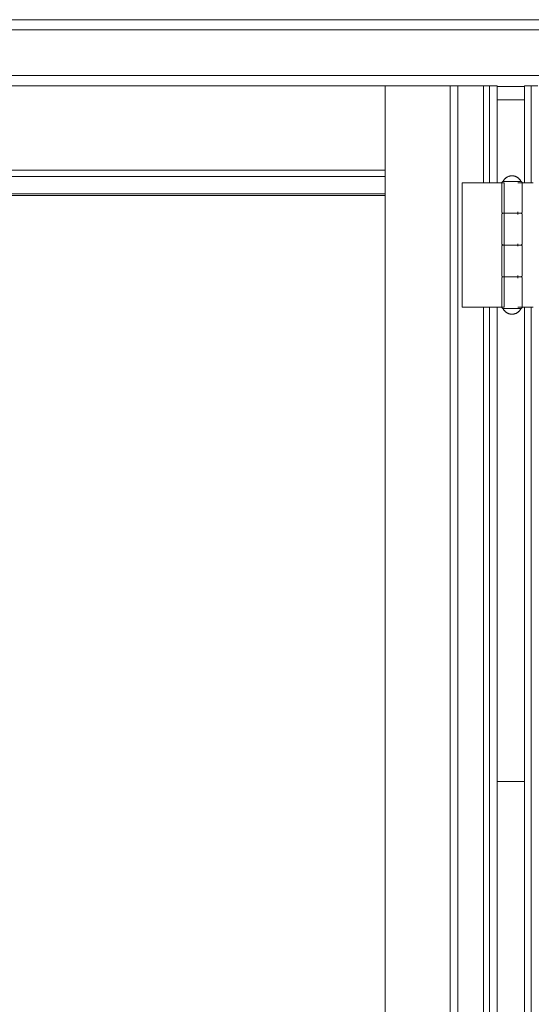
# Model space of a CAD drawing. Header units: inches. Extents: x 424 to 2043, y -237 to 445.
# Tile 945 of 965: x 1003.854 to 1004.256, y 220.175 to 220.95. Entities that reach past the tile are written whole.
import ezdxf

# ---------------------------------------------------------------- set-up
doc = ezdxf.new("R2010")
doc.units = ezdxf.units.IN
doc.header["$MEASUREMENT"] = 0
doc.layers.add('A-DOOR', color=31, linetype='Continuous', lineweight=9)
doc.layers.add('A-WALL', color=113, linetype='Continuous', lineweight=9)

# ---------------------------------------------------------------- blocks, each defined once
blk = doc.blocks.new('5-panel_Bi-fold_external_door_10806 - Type 1-V59-Section 2')
at = {"layer": 'A-DOOR'}
for p, q in [((50.9536, 4.4), (46.0463, 4.4)), ((50.9536, 4.392), (46.0463, 4.392)), ((46.0453, 4.356), (50.95261, 4.356)), ((50.07225, 4.348), (49.51285, 4.348)), ((50.07225, 4.348), (50.12359, 4.348)), ((50.07225, 4.348), (50.07225, 1.6)), ((50.12359, 4.348), (50.1295, 4.348)), ((50.12359, 4.348), (50.12359, 1.6)), ((50.1295, 4.348), (50.14983, 4.348)), ((50.1295, 4.348), (50.1295, 1.6)), ((50.14983, 4.348), (50.15456, 4.348)), ((50.14983, 4.348), (50.14983, 4.27154)), ((50.15456, 4.348), (50.16046, 4.348)), ((50.15456, 4.27154), (50.15456, 4.348)), ((50.16046, 4.348), (50.16046, 4.27154)), ((50.18192, 4.3474), (50.16046, 4.3474)), ((50.18192, 4.348), (50.18733, 4.348)), ((50.18192, 4.348), (50.18192, 4.27154)), ((50.18733, 4.348), (50.19249, 4.348)), ((50.18733, 4.348), (50.18733, 4.27154)), ((50.18192, 4.337), (50.16046, 4.337)), ((50.07225, 4.28156), (49.51285, 4.28156)), ((50.07225, 4.27659), (49.51291, 4.27659)), ((50.13284, 4.27154), (50.13453, 4.27154)), ((50.13284, 4.17354), (50.13284, 4.27154)), ((50.13453, 4.27154), (50.13665, 4.27154)), ((50.13665, 4.27154), (50.14823, 4.27154)), ((50.14823, 4.27154), (50.15056, 4.27154)), ((50.15056, 4.27154), (50.15289, 4.27154)), ((50.15289, 4.27154), (50.15456, 4.27154)), ((50.15456, 4.27154), (50.16046, 4.27154)), ((50.16046, 4.27154), (50.16608, 4.27154)), ((50.16414, 4.27154), (50.16414, 4.24854)), ((50.17183, 4.27254), (50.16593, 4.27254)), ((50.16608, 4.27154), (50.16608, 4.17354)), ((50.17835, 4.27254), (50.17183, 4.27254)), ((50.1768, 4.27154), (50.18192, 4.27154)), ((50.18014, 4.24854), (50.18014, 4.27154)), ((50.18192, 4.27154), (50.18733, 4.27154)), ((50.18733, 4.27154), (50.18888, 4.27154)), ((50.07225, 4.26271), (49.52315, 4.26271)), ((50.07225, 4.26143), (49.52667, 4.26143)), ((50.16414, 4.24654), (50.16414, 4.22354)), ((50.16602, 4.24754), (50.17183, 4.24754)), ((50.17244, 4.24754), (50.16624, 4.24754)), ((50.17183, 4.24754), (50.17804, 4.24754)), ((50.17723, 4.24754), (50.17244, 4.24754)), ((50.1768, 4.24654), (50.1768, 4.24854)), ((50.18014, 4.22354), (50.18014, 4.24654)), ((50.16414, 4.22154), (50.16414, 4.19854)), ((50.16602, 4.22254), (50.17183, 4.22254)), ((50.17244, 4.22254), (50.16624, 4.22254)), ((50.17183, 4.22254), (50.17804, 4.22254)), ((50.17723, 4.22254), (50.17244, 4.22254)), ((50.1768, 4.22154), (50.1768, 4.22354)), ((50.18014, 4.19854), (50.18014, 4.22154)), ((50.16414, 4.19654), (50.16414, 4.17354)), ((50.16602, 4.19754), (50.17183, 4.19754)), ((50.17244, 4.19754), (50.16624, 4.19754)), ((50.17183, 4.19754), (50.17804, 4.19754)), ((50.17723, 4.19754), (50.17244, 4.19754)), ((50.1768, 4.19654), (50.1768, 4.19854)), ((50.18014, 4.17354), (50.18014, 4.19654)), ((50.13453, 4.17354), (50.13284, 4.17354)), ((50.13665, 4.17354), (50.13453, 4.17354)), ((50.14823, 4.17354), (50.13665, 4.17354)), ((50.15056, 4.17354), (50.14823, 4.17354)), ((50.14983, 4.17354), (50.14983, 2.849)), ((50.15289, 4.17354), (50.15056, 4.17354)), ((50.15456, 4.17354), (50.15289, 4.17354)), ((50.16046, 4.17354), (50.15456, 4.17354)), ((50.15456, 2.849), (50.15456, 4.17354)), ((50.16608, 4.17354), (50.16046, 4.17354)), ((50.16046, 4.17354), (50.16046, 2.849)), ((50.16593, 4.17254), (50.17183, 4.17254)), ((50.17183, 4.17254), (50.17835, 4.17254)), ((50.18192, 4.17354), (50.1768, 4.17354)), ((50.18733, 4.17354), (50.18192, 4.17354)), ((50.18192, 4.17354), (50.18192, 2.849)), ((50.18888, 4.17354), (50.18733, 4.17354)), ((50.18733, 4.17354), (50.18733, 2.849))]:
    blk.add_line(p, q, dxfattribs=at)
at = {"layer": 'A-DOOR', "flags": 128}
for points in [[(50.16514, 4.27254), (50.16527, 4.27282), (50.16542, 4.27309), (50.16557, 4.27335), (50.16574, 4.27361), (50.16591, 4.27387), (50.1661, 4.27411), (50.16629, 4.27435), (50.1665, 4.27458), (50.16671, 4.2748), (50.16694, 4.27501), (50.16717, 4.27522), (50.1674, 4.27541), (50.16765, 4.2756), (50.1679, 4.27577), (50.16817, 4.27593), (50.16843, 4.27609), (50.1687, 4.27623), (50.16898, 4.27636), (50.16927, 4.27648), (50.16955, 4.27659), (50.16985, 4.27669), (50.17014, 4.27678), (50.17044, 4.27685), (50.17074, 4.27691), (50.17104, 4.27696), (50.17135, 4.277), (50.17166, 4.27702), (50.17196, 4.27704), (50.17214, 4.27704)], [(50.17214, 4.27704), (50.17245, 4.27703), (50.17275, 4.27701), (50.17306, 4.27698), (50.17336, 4.27694), (50.17367, 4.27689), (50.17397, 4.27682), (50.17427, 4.27674), (50.17456, 4.27665), (50.17485, 4.27655), (50.17514, 4.27643), (50.17542, 4.27631), (50.17569, 4.27617), (50.17596, 4.27602), (50.17623, 4.27586), (50.17648, 4.2757), (50.17673, 4.27552), (50.17698, 4.27533), (50.17721, 4.27513), (50.17744, 4.27492), (50.17766, 4.27471), (50.17787, 4.27448), (50.17807, 4.27425), (50.17826, 4.27401), (50.17844, 4.27376), (50.17861, 4.2735), (50.17877, 4.27324), (50.17892, 4.27297), (50.17906, 4.2727), (50.17914, 4.27254)], [(50.16414, 4.27154), (50.16414, 4.27158), (50.16414, 4.27162), (50.16415, 4.27166), (50.16415, 4.2717), (50.16416, 4.27174), (50.16417, 4.27178), (50.16418, 4.27182), (50.16419, 4.27185), (50.1642, 4.27189), (50.16422, 4.27193), (50.16423, 4.27197), (50.16425, 4.272), (50.16427, 4.27204), (50.16429, 4.27207), (50.16431, 4.2721), (50.16434, 4.27214), (50.16436, 4.27217), (50.16439, 4.2722), (50.16441, 4.27223), (50.16444, 4.27226), (50.16447, 4.27228), (50.1645, 4.27231), (50.16453, 4.27233), (50.16457, 4.27236), (50.1646, 4.27238), (50.16463, 4.2724), (50.16467, 4.27242), (50.1647, 4.27244), (50.16474, 4.27246), (50.16478, 4.27247), (50.16481, 4.27248), (50.16485, 4.2725), (50.16489, 4.27251), (50.16493, 4.27252), (50.16497, 4.27252), (50.16501, 4.27253), (50.16505, 4.27253), (50.16509, 4.27254), (50.16513, 4.27254), (50.16514, 4.27254)], [(50.17183, 4.27254), (50.17155, 4.27254), (50.17127, 4.27254), (50.171, 4.27254), (50.17072, 4.27254), (50.17045, 4.27254), (50.17018, 4.27254), (50.16991, 4.27254), (50.16965, 4.27254), (50.16939, 4.27254), (50.16913, 4.27254), (50.16888, 4.27254), (50.16864, 4.27254), (50.1684, 4.27254), (50.16816, 4.27254), (50.16794, 4.27254), (50.16772, 4.27254), (50.1675, 4.27254), (50.1673, 4.27254), (50.1671, 4.27254), (50.16691, 4.27254), (50.16673, 4.27254), (50.16655, 4.27254), (50.16639, 4.27254), (50.16623, 4.27254), (50.16609, 4.27254), (50.16595, 4.27254), (50.16583, 4.27254), (50.16571, 4.27254), (50.16561, 4.27254), (50.16551, 4.27254), (50.16543, 4.27254), (50.16535, 4.27254), (50.16529, 4.27254), (50.16524, 4.27254), (50.1652, 4.27254), (50.16517, 4.27254), (50.16515, 4.27254), (50.16514, 4.27254)], [(50.16514, 4.27254), (50.16514, 4.27254), (50.16516, 4.27254), (50.16519, 4.27254), (50.16523, 4.27254), (50.16528, 4.27254), (50.16534, 4.27254), (50.16541, 4.27254), (50.16549, 4.27254), (50.16559, 4.27254), (50.16569, 4.27254), (50.16581, 4.27254), (50.16593, 4.27254), (50.16606, 4.27254), (50.16621, 4.27254), (50.16636, 4.27254), (50.16652, 4.27254), (50.1667, 4.27254)], [(50.17914, 4.27254), (50.17913, 4.27254), (50.17912, 4.27254), (50.17909, 4.27254), (50.17905, 4.27254), (50.179, 4.27254), (50.17894, 4.27254), (50.17887, 4.27254), (50.17878, 4.27254), (50.17869, 4.27254), (50.17859, 4.27254), (50.17847, 4.27254), (50.17835, 4.27254), (50.17821, 4.27254), (50.17807, 4.27254), (50.17792, 4.27254), (50.17775, 4.27254), (50.17758, 4.27254), (50.1774, 4.27254), (50.17721, 4.27254), (50.17702, 4.27254), (50.17681, 4.27254), (50.1766, 4.27254), (50.17638, 4.27254), (50.17615, 4.27254), (50.17592, 4.27254), (50.17568, 4.27254), (50.17544, 4.27254), (50.17519, 4.27254), (50.17493, 4.27254), (50.17468, 4.27254), (50.17441, 4.27254), (50.17415, 4.27254), (50.17388, 4.27254), (50.1736, 4.27254), (50.17333, 4.27254), (50.17305, 4.27254), (50.17277, 4.27254), (50.17249, 4.27254), (50.17221, 4.27254), (50.17193, 4.27254), (50.17183, 4.27254)], [(50.17772, 4.27254), (50.17789, 4.27254), (50.17804, 4.27254), (50.17819, 4.27254), (50.17832, 4.27254), (50.17845, 4.27254), (50.17857, 4.27254), (50.17867, 4.27254), (50.17877, 4.27254), (50.17885, 4.27254), (50.17893, 4.27254), (50.17899, 4.27254), (50.17904, 4.27254), (50.17908, 4.27254), (50.17911, 4.27254), (50.17913, 4.27254), (50.17914, 4.27254)], [(50.17914, 4.27254), (50.17918, 4.27254), (50.17922, 4.27254), (50.17926, 4.27253), (50.1793, 4.27253), (50.17934, 4.27252), (50.17938, 4.27251), (50.17942, 4.2725), (50.17945, 4.27249), (50.17949, 4.27247), (50.17953, 4.27246), (50.17956, 4.27244), (50.1796, 4.27243), (50.17964, 4.27241), (50.17967, 4.27239), (50.1797, 4.27236), (50.17974, 4.27234), (50.17977, 4.27232), (50.1798, 4.27229), (50.17983, 4.27226), (50.17986, 4.27224), (50.17988, 4.27221), (50.17991, 4.27218), (50.17993, 4.27214), (50.17996, 4.27211), (50.17998, 4.27208), (50.18, 4.27205), (50.18002, 4.27201), (50.18004, 4.27197), (50.18006, 4.27194), (50.18007, 4.2719), (50.18008, 4.27186), (50.1801, 4.27183), (50.18011, 4.27179), (50.18012, 4.27175), (50.18012, 4.27171), (50.18013, 4.27167), (50.18013, 4.27163), (50.18014, 4.27159), (50.18014, 4.27155), (50.18014, 4.27154)], [(50.16514, 4.24754), (50.1651, 4.24754), (50.16506, 4.24754), (50.16502, 4.24755), (50.16498, 4.24755), (50.16494, 4.24756), (50.1649, 4.24757), (50.16486, 4.24758), (50.16482, 4.24759), (50.16479, 4.2476), (50.16475, 4.24762), (50.16471, 4.24763), (50.16468, 4.24765), (50.16464, 4.24767), (50.16461, 4.24769), (50.16457, 4.24771), (50.16454, 4.24774), (50.16451, 4.24776), (50.16448, 4.24779), (50.16445, 4.24781), (50.16442, 4.24784), (50.16439, 4.24787), (50.16437, 4.2479), (50.16434, 4.24793), (50.16432, 4.24797), (50.1643, 4.248), (50.16428, 4.24803), (50.16426, 4.24807), (50.16424, 4.2481), (50.16422, 4.24814), (50.16421, 4.24818), (50.16419, 4.24821), (50.16418, 4.24825), (50.16417, 4.24829), (50.16416, 4.24833), (50.16415, 4.24837), (50.16415, 4.24841), (50.16414, 4.24845), (50.16414, 4.24849), (50.16414, 4.24853), (50.16414, 4.24854)], [(50.16414, 4.24654), (50.16414, 4.24658), (50.16414, 4.24662), (50.16415, 4.24666), (50.16415, 4.2467), (50.16416, 4.24674), (50.16417, 4.24678), (50.16418, 4.24682), (50.16419, 4.24685), (50.1642, 4.24689), (50.16422, 4.24693), (50.16423, 4.24697), (50.16425, 4.247), (50.16427, 4.24704), (50.16429, 4.24707), (50.16431, 4.2471), (50.16434, 4.24714), (50.16436, 4.24717), (50.16439, 4.2472), (50.16441, 4.24723), (50.16444, 4.24726), (50.16447, 4.24728), (50.1645, 4.24731), (50.16453, 4.24733), (50.16457, 4.24736), (50.1646, 4.24738), (50.16463, 4.2474), (50.16467, 4.24742), (50.1647, 4.24744), (50.16474, 4.24746), (50.16478, 4.24747), (50.16481, 4.24748), (50.16485, 4.2475), (50.16489, 4.24751), (50.16493, 4.24752), (50.16497, 4.24752), (50.16501, 4.24753), (50.16505, 4.24753), (50.16509, 4.24754), (50.16513, 4.24754), (50.16514, 4.24754)], [(50.17244, 4.24754), (50.17216, 4.24754), (50.17188, 4.24754), (50.17161, 4.24754), (50.17133, 4.24754), (50.17105, 4.24754), (50.17077, 4.24754), (50.1705, 4.24754), (50.17023, 4.24754), (50.16996, 4.24754), (50.1697, 4.24754), (50.16944, 4.24754), (50.16918, 4.24754), (50.16893, 4.24754), (50.16868, 4.24754), (50.16844, 4.24754), (50.16821, 4.24754), (50.16798, 4.24754), (50.16776, 4.24754), (50.16754, 4.24754), (50.16734, 4.24754), (50.16714, 4.24754), (50.16694, 4.24754), (50.16676, 4.24754), (50.16659, 4.24754), (50.16642, 4.24754), (50.16626, 4.24754), (50.16612, 4.24754), (50.16598, 4.24754), (50.16585, 4.24754), (50.16573, 4.24754), (50.16562, 4.24754), (50.16553, 4.24754), (50.16544, 4.24754), (50.16536, 4.24754), (50.1653, 4.24754), (50.16525, 4.24754), (50.1652, 4.24754), (50.16517, 4.24754), (50.16515, 4.24754), (50.16514, 4.24754)], [(50.16514, 4.24754), (50.16514, 4.24754), (50.16516, 4.24754), (50.16519, 4.24754), (50.16523, 4.24754), (50.16528, 4.24754), (50.16534, 4.24754), (50.16541, 4.24754), (50.16549, 4.24754), (50.16559, 4.24754), (50.16569, 4.24754), (50.16581, 4.24754), (50.16593, 4.24754), (50.16606, 4.24754), (50.16621, 4.24754), (50.16636, 4.24754), (50.16652, 4.24754), (50.1667, 4.24754), (50.16688, 4.24754), (50.16706, 4.24754), (50.16726, 4.24754), (50.16747, 4.24754), (50.16768, 4.24754), (50.1679, 4.24754), (50.16812, 4.24754), (50.16836, 4.24754), (50.1686, 4.24754), (50.16884, 4.24754), (50.16909, 4.24754), (50.16934, 4.24754), (50.1696, 4.24754), (50.16987, 4.24754), (50.17013, 4.24754), (50.1704, 4.24754), (50.17067, 4.24754), (50.17095, 4.24754), (50.17123, 4.24754), (50.1715, 4.24754), (50.17178, 4.24754), (50.17183, 4.24754)], [(50.17183, 4.24754), (50.17155, 4.24754), (50.17127, 4.24754), (50.171, 4.24754), (50.17072, 4.24754), (50.17045, 4.24754), (50.17018, 4.24754), (50.16991, 4.24754), (50.16965, 4.24754), (50.16939, 4.24754), (50.16913, 4.24754), (50.16888, 4.24754), (50.16864, 4.24754), (50.1684, 4.24754), (50.16816, 4.24754), (50.16794, 4.24754), (50.16772, 4.24754), (50.1675, 4.24754), (50.1673, 4.24754), (50.1671, 4.24754), (50.16691, 4.24754), (50.16673, 4.24754), (50.16655, 4.24754), (50.16639, 4.24754), (50.16623, 4.24754), (50.16609, 4.24754), (50.16595, 4.24754), (50.16583, 4.24754), (50.16571, 4.24754), (50.16561, 4.24754), (50.16551, 4.24754), (50.16543, 4.24754), (50.16535, 4.24754), (50.16529, 4.24754), (50.16524, 4.24754), (50.1652, 4.24754), (50.16517, 4.24754), (50.16515, 4.24754), (50.16514, 4.24754)], [(50.16514, 4.24754), (50.16514, 4.24754), (50.16516, 4.24754), (50.16519, 4.24754), (50.16523, 4.24754), (50.16528, 4.24754), (50.16534, 4.24754), (50.16541, 4.24754), (50.16549, 4.24754), (50.16559, 4.24754), (50.16569, 4.24754), (50.16581, 4.24754), (50.16593, 4.24754), (50.16606, 4.24754), (50.16621, 4.24754), (50.16636, 4.24754), (50.16652, 4.24754), (50.1667, 4.24754), (50.16688, 4.24754), (50.16706, 4.24754), (50.16726, 4.24754), (50.16747, 4.24754), (50.16768, 4.24754), (50.1679, 4.24754), (50.16812, 4.24754), (50.16836, 4.24754), (50.1686, 4.24754), (50.16884, 4.24754), (50.16909, 4.24754), (50.16934, 4.24754), (50.1696, 4.24754), (50.16987, 4.24754), (50.17013, 4.24754), (50.1704, 4.24754), (50.17067, 4.24754), (50.17095, 4.24754), (50.17123, 4.24754), (50.1715, 4.24754), (50.17178, 4.24754), (50.17206, 4.24754), (50.17234, 4.24754), (50.17244, 4.24754)], [(50.17183, 4.24754), (50.17211, 4.24754), (50.17239, 4.24754), (50.17267, 4.24754), (50.17295, 4.24754), (50.17323, 4.24754), (50.1735, 4.24754), (50.17378, 4.24754), (50.17405, 4.24754), (50.17432, 4.24754), (50.17458, 4.24754), (50.17484, 4.24754), (50.1751, 4.24754), (50.17535, 4.24754), (50.17559, 4.24754), (50.17583, 4.24754), (50.17607, 4.24754), (50.1763, 4.24754), (50.17652, 4.24754), (50.17673, 4.24754), (50.17694, 4.24754), (50.17714, 4.24754), (50.17733, 4.24754), (50.17752, 4.24754), (50.17769, 4.24754), (50.17786, 4.24754), (50.17801, 4.24754), (50.17816, 4.24754), (50.1783, 4.24754), (50.17843, 4.24754), (50.17855, 4.24754), (50.17865, 4.24754), (50.17875, 4.24754), (50.17884, 4.24754), (50.17891, 4.24754), (50.17898, 4.24754), (50.17903, 4.24754), (50.17908, 4.24754), (50.17911, 4.24754), (50.17913, 4.24754), (50.17914, 4.24754)], [(50.17914, 4.24754), (50.17913, 4.24754), (50.17912, 4.24754), (50.17909, 4.24754), (50.17905, 4.24754), (50.179, 4.24754), (50.17894, 4.24754), (50.17887, 4.24754), (50.17878, 4.24754), (50.17869, 4.24754), (50.17859, 4.24754), (50.17847, 4.24754), (50.17835, 4.24754), (50.17821, 4.24754), (50.17807, 4.24754), (50.17792, 4.24754), (50.17775, 4.24754), (50.17758, 4.24754), (50.1774, 4.24754), (50.17721, 4.24754), (50.17702, 4.24754), (50.17681, 4.24754), (50.1766, 4.24754), (50.17638, 4.24754), (50.17615, 4.24754), (50.17592, 4.24754), (50.17568, 4.24754), (50.17544, 4.24754), (50.17519, 4.24754), (50.17493, 4.24754), (50.17468, 4.24754), (50.17441, 4.24754), (50.17415, 4.24754), (50.17388, 4.24754), (50.1736, 4.24754), (50.17333, 4.24754), (50.17305, 4.24754), (50.17277, 4.24754), (50.17249, 4.24754), (50.17221, 4.24754), (50.17193, 4.24754), (50.17183, 4.24754)], [(50.17681, 4.24754), (50.1766, 4.24754), (50.17638, 4.24754), (50.17615, 4.24754), (50.17592, 4.24754), (50.17568, 4.24754), (50.17544, 4.24754), (50.17519, 4.24754), (50.17493, 4.24754), (50.17468, 4.24754), (50.17441, 4.24754), (50.17415, 4.24754), (50.17388, 4.24754), (50.1736, 4.24754), (50.17333, 4.24754), (50.17305, 4.24754), (50.17277, 4.24754), (50.17249, 4.24754), (50.17244, 4.24754)], [(50.17244, 4.24754), (50.17272, 4.24754), (50.173, 4.24754), (50.17328, 4.24754), (50.17355, 4.24754), (50.17383, 4.24754), (50.1741, 4.24754), (50.17437, 4.24754), (50.17463, 4.24754), (50.17489, 4.24754), (50.17514, 4.24754), (50.17539, 4.24754), (50.17564, 4.24754), (50.17588, 4.24754), (50.17611, 4.24754), (50.17634, 4.24754), (50.17656, 4.24754), (50.17677, 4.24754)], [(50.17804, 4.24754), (50.17819, 4.24754), (50.17832, 4.24754), (50.17845, 4.24754), (50.17857, 4.24754), (50.17867, 4.24754), (50.17877, 4.24754), (50.17885, 4.24754), (50.17893, 4.24754), (50.17899, 4.24754), (50.17904, 4.24754), (50.17908, 4.24754), (50.17911, 4.24754), (50.17913, 4.24754), (50.17914, 4.24754)], [(50.17914, 4.24754), (50.17913, 4.24754), (50.17912, 4.24754), (50.17909, 4.24754), (50.17905, 4.24754), (50.179, 4.24754), (50.17894, 4.24754), (50.17887, 4.24754), (50.17878, 4.24754), (50.17869, 4.24754), (50.17859, 4.24754), (50.17847, 4.24754), (50.17835, 4.24754), (50.17821, 4.24754), (50.17807, 4.24754)], [(50.18014, 4.24854), (50.18014, 4.2485), (50.18014, 4.24846), (50.18013, 4.24842), (50.18013, 4.24838), (50.18012, 4.24834), (50.18011, 4.2483), (50.1801, 4.24826), (50.18009, 4.24822), (50.18007, 4.24819), (50.18006, 4.24815), (50.18004, 4.24811), (50.18003, 4.24808), (50.18001, 4.24804), (50.17999, 4.24801), (50.17996, 4.24797), (50.17994, 4.24794), (50.17992, 4.24791), (50.17989, 4.24788), (50.17986, 4.24785), (50.17984, 4.24782), (50.17981, 4.24779), (50.17978, 4.24777), (50.17974, 4.24774), (50.17971, 4.24772), (50.17968, 4.2477), (50.17964, 4.24768), (50.17961, 4.24766), (50.17957, 4.24764), (50.17954, 4.24762), (50.1795, 4.24761), (50.17946, 4.24759), (50.17943, 4.24758), (50.17939, 4.24757), (50.17935, 4.24756), (50.17931, 4.24755), (50.17927, 4.24755), (50.17923, 4.24754), (50.17919, 4.24754), (50.17915, 4.24754), (50.17914, 4.24754)], [(50.17914, 4.24754), (50.17918, 4.24754), (50.17922, 4.24754), (50.17926, 4.24753), (50.1793, 4.24753), (50.17934, 4.24752), (50.17938, 4.24751), (50.17942, 4.2475), (50.17945, 4.24749), (50.17949, 4.24747), (50.17953, 4.24746), (50.17956, 4.24744), (50.1796, 4.24743), (50.17964, 4.24741), (50.17967, 4.24739), (50.1797, 4.24736), (50.17974, 4.24734), (50.17977, 4.24732), (50.1798, 4.24729), (50.17983, 4.24726), (50.17986, 4.24724), (50.17988, 4.24721), (50.17991, 4.24718), (50.17993, 4.24714), (50.17996, 4.24711), (50.17998, 4.24708), (50.18, 4.24705), (50.18002, 4.24701), (50.18004, 4.24697), (50.18006, 4.24694), (50.18007, 4.2469), (50.18008, 4.24686), (50.1801, 4.24683), (50.18011, 4.24679), (50.18012, 4.24675), (50.18012, 4.24671), (50.18013, 4.24667), (50.18013, 4.24663), (50.18014, 4.24659), (50.18014, 4.24655), (50.18014, 4.24654)], [(50.16514, 4.22254), (50.1651, 4.22254), (50.16506, 4.22254), (50.16502, 4.22255), (50.16498, 4.22255), (50.16494, 4.22256), (50.1649, 4.22257), (50.16486, 4.22258), (50.16482, 4.22259), (50.16479, 4.2226), (50.16475, 4.22262), (50.16471, 4.22263), (50.16468, 4.22265), (50.16464, 4.22267), (50.16461, 4.22269), (50.16457, 4.22271), (50.16454, 4.22274), (50.16451, 4.22276), (50.16448, 4.22279), (50.16445, 4.22281), (50.16442, 4.22284), (50.16439, 4.22287), (50.16437, 4.2229), (50.16434, 4.22293), (50.16432, 4.22297), (50.1643, 4.223), (50.16428, 4.22303), (50.16426, 4.22307), (50.16424, 4.2231), (50.16422, 4.22314), (50.16421, 4.22318), (50.16419, 4.22321), (50.16418, 4.22325), (50.16417, 4.22329), (50.16416, 4.22333), (50.16415, 4.22337), (50.16415, 4.22341), (50.16414, 4.22345), (50.16414, 4.22349), (50.16414, 4.22353), (50.16414, 4.22354)], [(50.16414, 4.22154), (50.16414, 4.22158), (50.16414, 4.22162), (50.16415, 4.22166), (50.16415, 4.2217), (50.16416, 4.22174), (50.16417, 4.22178), (50.16418, 4.22182), (50.16419, 4.22185), (50.1642, 4.22189), (50.16422, 4.22193), (50.16423, 4.22197), (50.16425, 4.222), (50.16427, 4.22204), (50.16429, 4.22207), (50.16431, 4.2221), (50.16434, 4.22214), (50.16436, 4.22217), (50.16439, 4.2222), (50.16441, 4.22223), (50.16444, 4.22226), (50.16447, 4.22228), (50.1645, 4.22231), (50.16453, 4.22233), (50.16457, 4.22236), (50.1646, 4.22238), (50.16463, 4.2224), (50.16467, 4.22242), (50.1647, 4.22244), (50.16474, 4.22246), (50.16478, 4.22247), (50.16481, 4.22248), (50.16485, 4.2225), (50.16489, 4.22251), (50.16493, 4.22252), (50.16497, 4.22252), (50.16501, 4.22253), (50.16505, 4.22253), (50.16509, 4.22254), (50.16513, 4.22254), (50.16514, 4.22254)], [(50.17244, 4.22254), (50.17216, 4.22254), (50.17188, 4.22254), (50.17161, 4.22254), (50.17133, 4.22254), (50.17105, 4.22254), (50.17077, 4.22254), (50.1705, 4.22254), (50.17023, 4.22254), (50.16996, 4.22254), (50.1697, 4.22254), (50.16944, 4.22254), (50.16918, 4.22254), (50.16893, 4.22254), (50.16868, 4.22254), (50.16844, 4.22254), (50.16821, 4.22254), (50.16798, 4.22254), (50.16776, 4.22254), (50.16754, 4.22254), (50.16734, 4.22254), (50.16714, 4.22254), (50.16694, 4.22254), (50.16676, 4.22254), (50.16659, 4.22254), (50.16642, 4.22254), (50.16626, 4.22254), (50.16612, 4.22254), (50.16598, 4.22254), (50.16585, 4.22254), (50.16573, 4.22254), (50.16562, 4.22254), (50.16553, 4.22254), (50.16544, 4.22254), (50.16536, 4.22254), (50.1653, 4.22254), (50.16525, 4.22254), (50.1652, 4.22254), (50.16517, 4.22254), (50.16515, 4.22254), (50.16514, 4.22254)], [(50.16514, 4.22254), (50.16514, 4.22254), (50.16516, 4.22254), (50.16519, 4.22254), (50.16523, 4.22254), (50.16528, 4.22254), (50.16534, 4.22254), (50.16541, 4.22254), (50.16549, 4.22254), (50.16559, 4.22254), (50.16569, 4.22254), (50.16581, 4.22254), (50.16593, 4.22254), (50.16606, 4.22254), (50.16621, 4.22254), (50.16636, 4.22254), (50.16652, 4.22254), (50.1667, 4.22254), (50.16688, 4.22254), (50.16706, 4.22254), (50.16726, 4.22254), (50.16747, 4.22254), (50.16768, 4.22254), (50.1679, 4.22254), (50.16812, 4.22254), (50.16836, 4.22254), (50.1686, 4.22254), (50.16884, 4.22254), (50.16909, 4.22254), (50.16934, 4.22254), (50.1696, 4.22254), (50.16987, 4.22254), (50.17013, 4.22254), (50.1704, 4.22254), (50.17067, 4.22254), (50.17095, 4.22254), (50.17123, 4.22254), (50.1715, 4.22254), (50.17178, 4.22254), (50.17183, 4.22254)], [(50.17183, 4.22254), (50.17155, 4.22254), (50.17127, 4.22254), (50.171, 4.22254), (50.17072, 4.22254), (50.17045, 4.22254), (50.17018, 4.22254), (50.16991, 4.22254), (50.16965, 4.22254), (50.16939, 4.22254), (50.16913, 4.22254), (50.16888, 4.22254), (50.16864, 4.22254), (50.1684, 4.22254), (50.16816, 4.22254), (50.16794, 4.22254), (50.16772, 4.22254), (50.1675, 4.22254), (50.1673, 4.22254), (50.1671, 4.22254), (50.16691, 4.22254), (50.16673, 4.22254), (50.16655, 4.22254), (50.16639, 4.22254), (50.16623, 4.22254), (50.16609, 4.22254), (50.16595, 4.22254), (50.16583, 4.22254), (50.16571, 4.22254), (50.16561, 4.22254), (50.16551, 4.22254), (50.16543, 4.22254), (50.16535, 4.22254), (50.16529, 4.22254), (50.16524, 4.22254), (50.1652, 4.22254), (50.16517, 4.22254), (50.16515, 4.22254), (50.16514, 4.22254)], [(50.16514, 4.22254), (50.16514, 4.22254), (50.16516, 4.22254), (50.16519, 4.22254), (50.16523, 4.22254), (50.16528, 4.22254), (50.16534, 4.22254), (50.16541, 4.22254), (50.16549, 4.22254), (50.16559, 4.22254), (50.16569, 4.22254), (50.16581, 4.22254), (50.16593, 4.22254), (50.16606, 4.22254), (50.16621, 4.22254), (50.16636, 4.22254), (50.16652, 4.22254), (50.1667, 4.22254), (50.16688, 4.22254), (50.16706, 4.22254), (50.16726, 4.22254), (50.16747, 4.22254), (50.16768, 4.22254), (50.1679, 4.22254), (50.16812, 4.22254), (50.16836, 4.22254), (50.1686, 4.22254), (50.16884, 4.22254), (50.16909, 4.22254), (50.16934, 4.22254), (50.1696, 4.22254), (50.16987, 4.22254), (50.17013, 4.22254), (50.1704, 4.22254), (50.17067, 4.22254), (50.17095, 4.22254), (50.17123, 4.22254), (50.1715, 4.22254), (50.17178, 4.22254), (50.17206, 4.22254), (50.17234, 4.22254), (50.17244, 4.22254)], [(50.17183, 4.22254), (50.17211, 4.22254), (50.17239, 4.22254), (50.17267, 4.22254), (50.17295, 4.22254), (50.17323, 4.22254), (50.1735, 4.22254), (50.17378, 4.22254), (50.17405, 4.22254), (50.17432, 4.22254), (50.17458, 4.22254), (50.17484, 4.22254), (50.1751, 4.22254), (50.17535, 4.22254), (50.17559, 4.22254), (50.17583, 4.22254), (50.17607, 4.22254), (50.1763, 4.22254), (50.17652, 4.22254), (50.17673, 4.22254), (50.17694, 4.22254), (50.17714, 4.22254), (50.17733, 4.22254), (50.17752, 4.22254), (50.17769, 4.22254), (50.17786, 4.22254), (50.17801, 4.22254), (50.17816, 4.22254), (50.1783, 4.22254), (50.17843, 4.22254), (50.17855, 4.22254), (50.17865, 4.22254), (50.17875, 4.22254), (50.17884, 4.22254), (50.17891, 4.22254), (50.17898, 4.22254), (50.17903, 4.22254), (50.17908, 4.22254), (50.17911, 4.22254), (50.17913, 4.22254), (50.17914, 4.22254)], [(50.17914, 4.22254), (50.17913, 4.22254), (50.17912, 4.22254), (50.17909, 4.22254), (50.17905, 4.22254), (50.179, 4.22254), (50.17894, 4.22254), (50.17887, 4.22254), (50.17878, 4.22254), (50.17869, 4.22254), (50.17859, 4.22254), (50.17847, 4.22254), (50.17835, 4.22254), (50.17821, 4.22254), (50.17807, 4.22254), (50.17792, 4.22254), (50.17775, 4.22254), (50.17758, 4.22254), (50.1774, 4.22254), (50.17721, 4.22254), (50.17702, 4.22254), (50.17681, 4.22254), (50.1766, 4.22254), (50.17638, 4.22254), (50.17615, 4.22254), (50.17592, 4.22254), (50.17568, 4.22254), (50.17544, 4.22254), (50.17519, 4.22254), (50.17493, 4.22254), (50.17468, 4.22254), (50.17441, 4.22254), (50.17415, 4.22254), (50.17388, 4.22254), (50.1736, 4.22254), (50.17333, 4.22254), (50.17305, 4.22254), (50.17277, 4.22254), (50.17249, 4.22254), (50.17221, 4.22254), (50.17193, 4.22254), (50.17183, 4.22254)], [(50.17681, 4.22254), (50.1766, 4.22254), (50.17638, 4.22254), (50.17615, 4.22254), (50.17592, 4.22254), (50.17568, 4.22254), (50.17544, 4.22254), (50.17519, 4.22254), (50.17493, 4.22254), (50.17468, 4.22254), (50.17441, 4.22254), (50.17415, 4.22254), (50.17388, 4.22254), (50.1736, 4.22254), (50.17333, 4.22254), (50.17305, 4.22254), (50.17277, 4.22254), (50.17249, 4.22254), (50.17244, 4.22254)], [(50.17244, 4.22254), (50.17272, 4.22254), (50.173, 4.22254), (50.17328, 4.22254), (50.17355, 4.22254), (50.17383, 4.22254), (50.1741, 4.22254), (50.17437, 4.22254), (50.17463, 4.22254), (50.17489, 4.22254), (50.17514, 4.22254), (50.17539, 4.22254), (50.17564, 4.22254), (50.17588, 4.22254), (50.17611, 4.22254), (50.17634, 4.22254), (50.17656, 4.22254), (50.17677, 4.22254)], [(50.17804, 4.22254), (50.17819, 4.22254), (50.17832, 4.22254), (50.17845, 4.22254), (50.17857, 4.22254), (50.17867, 4.22254), (50.17877, 4.22254), (50.17885, 4.22254), (50.17893, 4.22254), (50.17899, 4.22254), (50.17904, 4.22254), (50.17908, 4.22254), (50.17911, 4.22254), (50.17913, 4.22254), (50.17914, 4.22254)], [(50.17914, 4.22254), (50.17913, 4.22254), (50.17912, 4.22254), (50.17909, 4.22254), (50.17905, 4.22254), (50.179, 4.22254), (50.17894, 4.22254), (50.17887, 4.22254), (50.17878, 4.22254), (50.17869, 4.22254), (50.17859, 4.22254), (50.17847, 4.22254), (50.17835, 4.22254), (50.17821, 4.22254), (50.17807, 4.22254)], [(50.18014, 4.22354), (50.18014, 4.2235), (50.18014, 4.22346), (50.18013, 4.22342), (50.18013, 4.22338), (50.18012, 4.22334), (50.18011, 4.2233), (50.1801, 4.22326), (50.18009, 4.22322), (50.18007, 4.22319), (50.18006, 4.22315), (50.18004, 4.22311), (50.18003, 4.22308), (50.18001, 4.22304), (50.17999, 4.22301), (50.17996, 4.22297), (50.17994, 4.22294), (50.17992, 4.22291), (50.17989, 4.22288), (50.17986, 4.22285), (50.17984, 4.22282), (50.17981, 4.22279), (50.17978, 4.22277), (50.17974, 4.22274), (50.17971, 4.22272), (50.17968, 4.2227), (50.17964, 4.22268), (50.17961, 4.22266), (50.17957, 4.22264), (50.17954, 4.22262), (50.1795, 4.22261), (50.17946, 4.22259), (50.17943, 4.22258), (50.17939, 4.22257), (50.17935, 4.22256), (50.17931, 4.22255), (50.17927, 4.22255), (50.17923, 4.22254), (50.17919, 4.22254), (50.17915, 4.22254), (50.17914, 4.22254)], [(50.17914, 4.22254), (50.17918, 4.22254), (50.17922, 4.22254), (50.17926, 4.22253), (50.1793, 4.22253), (50.17934, 4.22252), (50.17938, 4.22251), (50.17942, 4.2225), (50.17945, 4.22249), (50.17949, 4.22247), (50.17953, 4.22246), (50.17956, 4.22244), (50.1796, 4.22243), (50.17964, 4.22241), (50.17967, 4.22239), (50.1797, 4.22236), (50.17974, 4.22234), (50.17977, 4.22232), (50.1798, 4.22229), (50.17983, 4.22226), (50.17986, 4.22224), (50.17988, 4.22221), (50.17991, 4.22218), (50.17993, 4.22214), (50.17996, 4.22211), (50.17998, 4.22208), (50.18, 4.22205), (50.18002, 4.22201), (50.18004, 4.22197), (50.18006, 4.22194), (50.18007, 4.2219), (50.18008, 4.22186), (50.1801, 4.22183), (50.18011, 4.22179), (50.18012, 4.22175), (50.18012, 4.22171), (50.18013, 4.22167), (50.18013, 4.22163), (50.18014, 4.22159), (50.18014, 4.22155), (50.18014, 4.22154)], [(50.16514, 4.19754), (50.1651, 4.19754), (50.16506, 4.19754), (50.16502, 4.19755), (50.16498, 4.19755), (50.16494, 4.19756), (50.1649, 4.19757), (50.16486, 4.19758), (50.16482, 4.19759), (50.16479, 4.1976), (50.16475, 4.19762), (50.16471, 4.19763), (50.16468, 4.19765), (50.16464, 4.19767), (50.16461, 4.19769), (50.16457, 4.19771), (50.16454, 4.19774), (50.16451, 4.19776), (50.16448, 4.19779), (50.16445, 4.19781), (50.16442, 4.19784), (50.16439, 4.19787), (50.16437, 4.1979), (50.16434, 4.19793), (50.16432, 4.19797), (50.1643, 4.198), (50.16428, 4.19803), (50.16426, 4.19807), (50.16424, 4.1981), (50.16422, 4.19814), (50.16421, 4.19818), (50.16419, 4.19821), (50.16418, 4.19825), (50.16417, 4.19829), (50.16416, 4.19833), (50.16415, 4.19837), (50.16415, 4.19841), (50.16414, 4.19845), (50.16414, 4.19849), (50.16414, 4.19853), (50.16414, 4.19854)], [(50.16414, 4.19654), (50.16414, 4.19658), (50.16414, 4.19662), (50.16415, 4.19666), (50.16415, 4.1967), (50.16416, 4.19674), (50.16417, 4.19678), (50.16418, 4.19682), (50.16419, 4.19685), (50.1642, 4.19689), (50.16422, 4.19693), (50.16423, 4.19697), (50.16425, 4.197), (50.16427, 4.19704), (50.16429, 4.19707), (50.16431, 4.1971), (50.16434, 4.19714), (50.16436, 4.19717), (50.16439, 4.1972), (50.16441, 4.19723), (50.16444, 4.19726), (50.16447, 4.19728), (50.1645, 4.19731), (50.16453, 4.19733), (50.16457, 4.19736), (50.1646, 4.19738), (50.16463, 4.1974), (50.16467, 4.19742), (50.1647, 4.19744), (50.16474, 4.19746), (50.16478, 4.19747), (50.16481, 4.19748), (50.16485, 4.1975), (50.16489, 4.19751), (50.16493, 4.19752), (50.16497, 4.19752), (50.16501, 4.19753), (50.16505, 4.19753), (50.16509, 4.19754), (50.16513, 4.19754), (50.16514, 4.19754)], [(50.17244, 4.19754), (50.17216, 4.19754), (50.17188, 4.19754), (50.17161, 4.19754), (50.17133, 4.19754), (50.17105, 4.19754), (50.17077, 4.19754), (50.1705, 4.19754), (50.17023, 4.19754), (50.16996, 4.19754), (50.1697, 4.19754), (50.16944, 4.19754), (50.16918, 4.19754), (50.16893, 4.19754), (50.16868, 4.19754), (50.16844, 4.19754), (50.16821, 4.19754), (50.16798, 4.19754), (50.16776, 4.19754), (50.16754, 4.19754), (50.16734, 4.19754), (50.16714, 4.19754), (50.16694, 4.19754), (50.16676, 4.19754), (50.16659, 4.19754), (50.16642, 4.19754), (50.16626, 4.19754), (50.16612, 4.19754), (50.16598, 4.19754), (50.16585, 4.19754), (50.16573, 4.19754), (50.16562, 4.19754), (50.16553, 4.19754), (50.16544, 4.19754), (50.16536, 4.19754), (50.1653, 4.19754), (50.16525, 4.19754), (50.1652, 4.19754), (50.16517, 4.19754), (50.16515, 4.19754), (50.16514, 4.19754)], [(50.16514, 4.19754), (50.16514, 4.19754), (50.16516, 4.19754), (50.16519, 4.19754), (50.16523, 4.19754), (50.16528, 4.19754), (50.16534, 4.19754), (50.16541, 4.19754), (50.16549, 4.19754), (50.16559, 4.19754), (50.16569, 4.19754), (50.16581, 4.19754), (50.16593, 4.19754), (50.16606, 4.19754), (50.16621, 4.19754), (50.16636, 4.19754), (50.16652, 4.19754), (50.1667, 4.19754), (50.16688, 4.19754), (50.16706, 4.19754), (50.16726, 4.19754), (50.16747, 4.19754), (50.16768, 4.19754), (50.1679, 4.19754), (50.16812, 4.19754), (50.16836, 4.19754), (50.1686, 4.19754), (50.16884, 4.19754), (50.16909, 4.19754), (50.16934, 4.19754), (50.1696, 4.19754), (50.16987, 4.19754), (50.17013, 4.19754), (50.1704, 4.19754), (50.17067, 4.19754), (50.17095, 4.19754), (50.17123, 4.19754), (50.1715, 4.19754), (50.17178, 4.19754), (50.17183, 4.19754)], [(50.17183, 4.19754), (50.17155, 4.19754), (50.17127, 4.19754), (50.171, 4.19754), (50.17072, 4.19754), (50.17045, 4.19754), (50.17018, 4.19754), (50.16991, 4.19754), (50.16965, 4.19754), (50.16939, 4.19754), (50.16913, 4.19754), (50.16888, 4.19754), (50.16864, 4.19754), (50.1684, 4.19754), (50.16816, 4.19754), (50.16794, 4.19754), (50.16772, 4.19754), (50.1675, 4.19754), (50.1673, 4.19754), (50.1671, 4.19754), (50.16691, 4.19754), (50.16673, 4.19754), (50.16655, 4.19754), (50.16639, 4.19754), (50.16623, 4.19754), (50.16609, 4.19754), (50.16595, 4.19754), (50.16583, 4.19754), (50.16571, 4.19754), (50.16561, 4.19754), (50.16551, 4.19754), (50.16543, 4.19754), (50.16535, 4.19754), (50.16529, 4.19754), (50.16524, 4.19754), (50.1652, 4.19754), (50.16517, 4.19754), (50.16515, 4.19754), (50.16514, 4.19754)], [(50.16514, 4.19754), (50.16514, 4.19754), (50.16516, 4.19754), (50.16519, 4.19754), (50.16523, 4.19754), (50.16528, 4.19754), (50.16534, 4.19754), (50.16541, 4.19754), (50.16549, 4.19754), (50.16559, 4.19754), (50.16569, 4.19754), (50.16581, 4.19754), (50.16593, 4.19754), (50.16606, 4.19754), (50.16621, 4.19754), (50.16636, 4.19754), (50.16652, 4.19754), (50.1667, 4.19754), (50.16688, 4.19754), (50.16706, 4.19754), (50.16726, 4.19754), (50.16747, 4.19754), (50.16768, 4.19754), (50.1679, 4.19754), (50.16812, 4.19754), (50.16836, 4.19754), (50.1686, 4.19754), (50.16884, 4.19754), (50.16909, 4.19754), (50.16934, 4.19754), (50.1696, 4.19754), (50.16987, 4.19754), (50.17013, 4.19754), (50.1704, 4.19754), (50.17067, 4.19754), (50.17095, 4.19754), (50.17123, 4.19754), (50.1715, 4.19754), (50.17178, 4.19754), (50.17206, 4.19754), (50.17234, 4.19754), (50.17244, 4.19754)], [(50.17183, 4.19754), (50.17211, 4.19754), (50.17239, 4.19754), (50.17267, 4.19754), (50.17295, 4.19754), (50.17323, 4.19754), (50.1735, 4.19754), (50.17378, 4.19754), (50.17405, 4.19754), (50.17432, 4.19754), (50.17458, 4.19754), (50.17484, 4.19754), (50.1751, 4.19754), (50.17535, 4.19754), (50.17559, 4.19754), (50.17583, 4.19754), (50.17607, 4.19754), (50.1763, 4.19754), (50.17652, 4.19754), (50.17673, 4.19754), (50.17694, 4.19754), (50.17714, 4.19754), (50.17733, 4.19754), (50.17752, 4.19754), (50.17769, 4.19754), (50.17786, 4.19754), (50.17801, 4.19754), (50.17816, 4.19754), (50.1783, 4.19754), (50.17843, 4.19754), (50.17855, 4.19754), (50.17865, 4.19754), (50.17875, 4.19754), (50.17884, 4.19754), (50.17891, 4.19754), (50.17898, 4.19754), (50.17903, 4.19754), (50.17908, 4.19754), (50.17911, 4.19754), (50.17913, 4.19754), (50.17914, 4.19754)], [(50.17914, 4.19754), (50.17913, 4.19754), (50.17912, 4.19754), (50.17909, 4.19754), (50.17905, 4.19754), (50.179, 4.19754), (50.17894, 4.19754), (50.17887, 4.19754), (50.17878, 4.19754), (50.17869, 4.19754), (50.17859, 4.19754), (50.17847, 4.19754), (50.17835, 4.19754), (50.17821, 4.19754), (50.17807, 4.19754), (50.17792, 4.19754), (50.17775, 4.19754), (50.17758, 4.19754), (50.1774, 4.19754), (50.17721, 4.19754), (50.17702, 4.19754), (50.17681, 4.19754), (50.1766, 4.19754), (50.17638, 4.19754), (50.17615, 4.19754), (50.17592, 4.19754), (50.17568, 4.19754), (50.17544, 4.19754), (50.17519, 4.19754), (50.17493, 4.19754), (50.17468, 4.19754), (50.17441, 4.19754), (50.17415, 4.19754), (50.17388, 4.19754), (50.1736, 4.19754), (50.17333, 4.19754), (50.17305, 4.19754), (50.17277, 4.19754), (50.17249, 4.19754), (50.17221, 4.19754), (50.17193, 4.19754), (50.17183, 4.19754)], [(50.17681, 4.19754), (50.1766, 4.19754), (50.17638, 4.19754), (50.17615, 4.19754), (50.17592, 4.19754), (50.17568, 4.19754), (50.17544, 4.19754), (50.17519, 4.19754), (50.17493, 4.19754), (50.17468, 4.19754), (50.17441, 4.19754), (50.17415, 4.19754), (50.17388, 4.19754), (50.1736, 4.19754), (50.17333, 4.19754), (50.17305, 4.19754), (50.17277, 4.19754), (50.17249, 4.19754), (50.17244, 4.19754)], [(50.17244, 4.19754), (50.17272, 4.19754), (50.173, 4.19754), (50.17328, 4.19754), (50.17355, 4.19754), (50.17383, 4.19754), (50.1741, 4.19754), (50.17437, 4.19754), (50.17463, 4.19754), (50.17489, 4.19754), (50.17514, 4.19754), (50.17539, 4.19754), (50.17564, 4.19754), (50.17588, 4.19754), (50.17611, 4.19754), (50.17634, 4.19754), (50.17656, 4.19754), (50.17677, 4.19754)], [(50.17804, 4.19754), (50.17819, 4.19754), (50.17832, 4.19754), (50.17845, 4.19754), (50.17857, 4.19754), (50.17867, 4.19754), (50.17877, 4.19754), (50.17885, 4.19754), (50.17893, 4.19754), (50.17899, 4.19754), (50.17904, 4.19754), (50.17908, 4.19754), (50.17911, 4.19754), (50.17913, 4.19754), (50.17914, 4.19754)], [(50.17914, 4.19754), (50.17913, 4.19754), (50.17912, 4.19754), (50.17909, 4.19754), (50.17905, 4.19754), (50.179, 4.19754), (50.17894, 4.19754), (50.17887, 4.19754), (50.17878, 4.19754), (50.17869, 4.19754), (50.17859, 4.19754), (50.17847, 4.19754), (50.17835, 4.19754), (50.17821, 4.19754), (50.17807, 4.19754)], [(50.18014, 4.19854), (50.18014, 4.1985), (50.18014, 4.19846), (50.18013, 4.19842), (50.18013, 4.19838), (50.18012, 4.19834), (50.18011, 4.1983), (50.1801, 4.19826), (50.18009, 4.19822), (50.18007, 4.19819), (50.18006, 4.19815), (50.18004, 4.19811), (50.18003, 4.19808), (50.18001, 4.19804), (50.17999, 4.19801), (50.17996, 4.19797), (50.17994, 4.19794), (50.17992, 4.19791), (50.17989, 4.19788), (50.17986, 4.19785), (50.17984, 4.19782), (50.17981, 4.19779), (50.17978, 4.19777), (50.17974, 4.19774), (50.17971, 4.19772), (50.17968, 4.1977), (50.17964, 4.19768), (50.17961, 4.19766), (50.17957, 4.19764), (50.17954, 4.19762), (50.1795, 4.19761), (50.17946, 4.19759), (50.17943, 4.19758), (50.17939, 4.19757), (50.17935, 4.19756), (50.17931, 4.19755), (50.17927, 4.19755), (50.17923, 4.19754), (50.17919, 4.19754), (50.17915, 4.19754), (50.17914, 4.19754)], [(50.17914, 4.19754), (50.17918, 4.19754), (50.17922, 4.19754), (50.17926, 4.19753), (50.1793, 4.19753), (50.17934, 4.19752), (50.17938, 4.19751), (50.17942, 4.1975), (50.17945, 4.19749), (50.17949, 4.19747), (50.17953, 4.19746), (50.17956, 4.19744), (50.1796, 4.19743), (50.17964, 4.19741), (50.17967, 4.19739), (50.1797, 4.19736), (50.17974, 4.19734), (50.17977, 4.19732), (50.1798, 4.19729), (50.17983, 4.19726), (50.17986, 4.19724), (50.17988, 4.19721), (50.17991, 4.19718), (50.17993, 4.19714), (50.17996, 4.19711), (50.17998, 4.19708), (50.18, 4.19705), (50.18002, 4.19701), (50.18004, 4.19697), (50.18006, 4.19694), (50.18007, 4.1969), (50.18008, 4.19686), (50.1801, 4.19683), (50.18011, 4.19679), (50.18012, 4.19675), (50.18012, 4.19671), (50.18013, 4.19667), (50.18013, 4.19663), (50.18014, 4.19659), (50.18014, 4.19655), (50.18014, 4.19654)], [(50.16514, 4.17254), (50.1651, 4.17254), (50.16506, 4.17254), (50.16502, 4.17255), (50.16498, 4.17255), (50.16494, 4.17256), (50.1649, 4.17257), (50.16486, 4.17258), (50.16482, 4.17259), (50.16479, 4.1726), (50.16475, 4.17262), (50.16471, 4.17263), (50.16468, 4.17265), (50.16464, 4.17267), (50.16461, 4.17269), (50.16457, 4.17271), (50.16454, 4.17274), (50.16451, 4.17276), (50.16448, 4.17279), (50.16445, 4.17281), (50.16442, 4.17284), (50.16439, 4.17287), (50.16437, 4.1729), (50.16434, 4.17293), (50.16432, 4.17297), (50.1643, 4.173), (50.16428, 4.17303), (50.16426, 4.17307), (50.16424, 4.1731), (50.16422, 4.17314), (50.16421, 4.17318), (50.16419, 4.17321), (50.16418, 4.17325), (50.16417, 4.17329), (50.16416, 4.17333), (50.16415, 4.17337), (50.16415, 4.17341), (50.16414, 4.17345), (50.16414, 4.17349), (50.16414, 4.17353), (50.16414, 4.17354)], [(50.16676, 4.17254), (50.16659, 4.17254), (50.16642, 4.17254), (50.16626, 4.17254), (50.16612, 4.17254), (50.16598, 4.17254), (50.16585, 4.17254), (50.16573, 4.17254), (50.16562, 4.17254), (50.16553, 4.17254), (50.16544, 4.17254), (50.16536, 4.17254), (50.1653, 4.17254), (50.16525, 4.17254), (50.1652, 4.17254), (50.16517, 4.17254), (50.16515, 4.17254), (50.16514, 4.17254)], [(50.16514, 4.17254), (50.16514, 4.17254), (50.16516, 4.17254), (50.16519, 4.17254), (50.16523, 4.17254), (50.16528, 4.17254), (50.16534, 4.17254), (50.16541, 4.17254), (50.16549, 4.17254), (50.16559, 4.17254), (50.16569, 4.17254), (50.16581, 4.17254), (50.16593, 4.17254), (50.16606, 4.17254), (50.16621, 4.17254), (50.16636, 4.17254), (50.16652, 4.17254), (50.1667, 4.17254), (50.16688, 4.17254), (50.16706, 4.17254), (50.16726, 4.17254), (50.16747, 4.17254), (50.16768, 4.17254), (50.1679, 4.17254), (50.16812, 4.17254), (50.16836, 4.17254), (50.1686, 4.17254), (50.16884, 4.17254), (50.16909, 4.17254), (50.16934, 4.17254), (50.1696, 4.17254), (50.16987, 4.17254), (50.17013, 4.17254), (50.1704, 4.17254), (50.17067, 4.17254), (50.17095, 4.17254), (50.17123, 4.17254), (50.1715, 4.17254), (50.17178, 4.17254), (50.17183, 4.17254)], [(50.17214, 4.16804), (50.17183, 4.16805), (50.17152, 4.16806), (50.17122, 4.16809), (50.17091, 4.16814), (50.17061, 4.16819), (50.17031, 4.16826), (50.17001, 4.16834), (50.16972, 4.16843), (50.16943, 4.16853), (50.16914, 4.16865), (50.16886, 4.16877), (50.16859, 4.16891), (50.16832, 4.16906), (50.16805, 4.16921), (50.16779, 4.16938), (50.16754, 4.16956), (50.1673, 4.16975), (50.16707, 4.16995), (50.16684, 4.17016), (50.16662, 4.17037), (50.16641, 4.1706), (50.16621, 4.17083), (50.16602, 4.17107), (50.16584, 4.17132), (50.16566, 4.17158), (50.1655, 4.17184), (50.16535, 4.17211), (50.16521, 4.17238), (50.16514, 4.17254)], [(50.17183, 4.17254), (50.17211, 4.17254), (50.17239, 4.17254), (50.17267, 4.17254), (50.17295, 4.17254), (50.17323, 4.17254), (50.1735, 4.17254), (50.17378, 4.17254), (50.17405, 4.17254), (50.17432, 4.17254), (50.17458, 4.17254), (50.17484, 4.17254), (50.1751, 4.17254), (50.17535, 4.17254), (50.17559, 4.17254), (50.17583, 4.17254), (50.17607, 4.17254), (50.1763, 4.17254), (50.17652, 4.17254), (50.17673, 4.17254), (50.17694, 4.17254), (50.17714, 4.17254), (50.17733, 4.17254), (50.17752, 4.17254), (50.17769, 4.17254), (50.17786, 4.17254), (50.17801, 4.17254), (50.17816, 4.17254), (50.1783, 4.17254), (50.17843, 4.17254), (50.17855, 4.17254), (50.17865, 4.17254), (50.17875, 4.17254), (50.17884, 4.17254), (50.17891, 4.17254), (50.17898, 4.17254), (50.17903, 4.17254), (50.17908, 4.17254), (50.17911, 4.17254), (50.17913, 4.17254), (50.17914, 4.17254)], [(50.17914, 4.17254), (50.17901, 4.17226), (50.17886, 4.17199), (50.17871, 4.17172), (50.17854, 4.17146), (50.17836, 4.17121), (50.17818, 4.17097), (50.17798, 4.17073), (50.17778, 4.1705), (50.17756, 4.17028), (50.17734, 4.17007), (50.17711, 4.16986), (50.17687, 4.16967), (50.17663, 4.16948), (50.17637, 4.16931), (50.17611, 4.16914), (50.17585, 4.16899), (50.17557, 4.16885), (50.17529, 4.16872), (50.17501, 4.1686), (50.17472, 4.16849), (50.17443, 4.16839), (50.17414, 4.1683), (50.17384, 4.16823), (50.17354, 4.16817), (50.17323, 4.16812), (50.17293, 4.16808), (50.17262, 4.16805), (50.17231, 4.16804), (50.17214, 4.16804)], [(50.17914, 4.17254), (50.17913, 4.17254), (50.17912, 4.17254), (50.17909, 4.17254), (50.17905, 4.17254), (50.179, 4.17254), (50.17894, 4.17254), (50.17887, 4.17254), (50.17878, 4.17254), (50.17869, 4.17254), (50.17859, 4.17254), (50.17847, 4.17254), (50.17835, 4.17254), (50.17821, 4.17254), (50.17807, 4.17254), (50.17792, 4.17254), (50.17775, 4.17254), (50.17758, 4.17254)], [(50.18014, 4.17354), (50.18014, 4.1735), (50.18014, 4.17346), (50.18013, 4.17342), (50.18013, 4.17338), (50.18012, 4.17334), (50.18011, 4.1733), (50.1801, 4.17326), (50.18009, 4.17322), (50.18007, 4.17319), (50.18006, 4.17315), (50.18004, 4.17311), (50.18003, 4.17308), (50.18001, 4.17304), (50.17999, 4.17301), (50.17996, 4.17297), (50.17994, 4.17294), (50.17992, 4.17291), (50.17989, 4.17288), (50.17986, 4.17285), (50.17984, 4.17282), (50.17981, 4.17279), (50.17978, 4.17277), (50.17974, 4.17274), (50.17971, 4.17272), (50.17968, 4.1727), (50.17964, 4.17268), (50.17961, 4.17266), (50.17957, 4.17264), (50.17954, 4.17262), (50.1795, 4.17261), (50.17946, 4.17259), (50.17943, 4.17258), (50.17939, 4.17257), (50.17935, 4.17256), (50.17931, 4.17255), (50.17927, 4.17255), (50.17923, 4.17254), (50.17919, 4.17254), (50.17915, 4.17254), (50.17914, 4.17254)]]:
    blk.add_lwpolyline(points, dxfattribs=at)

msp = doc.modelspace()

# ---------------------------------------------------------------- linework, layer by layer
at = {"layer": 'A-WALL'}
msp.add_line((1004.22949, 220.35008), (1004.25095, 220.35008), dxfattribs=at)

# ---------------------------------------------------------------- block references
at = {"layer": 'A-DOOR'}
msp.add_blockref('5-panel_Bi-fold_external_door_10806 - Type 1-V59-Section 2', (954.06903, 216.55008), dxfattribs=at)

doc.saveas('drawing.dxf')
